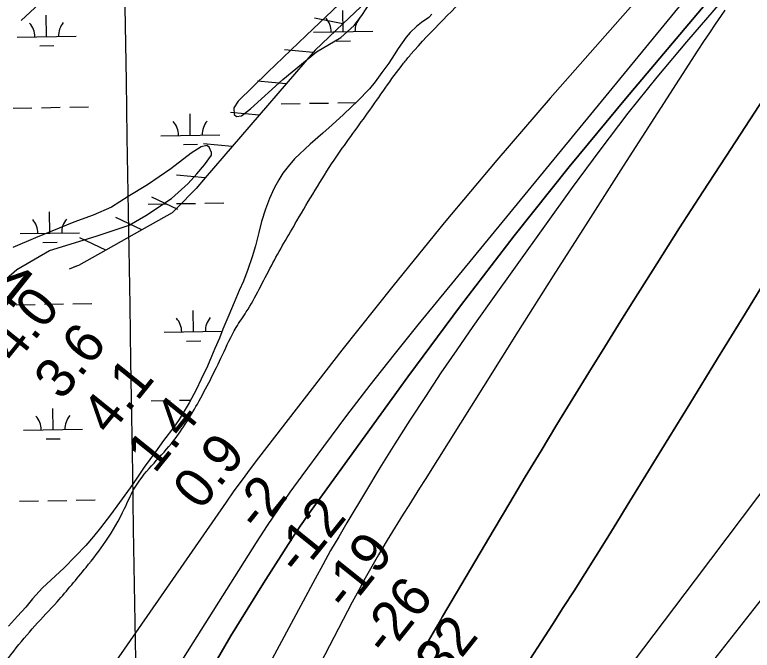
# Model space of a CAD drawing. Extents: x 3855477 to 3893699, y 299188 to 325115.
# Drawn here: x 3875262 to 3876510, y 317072 to 318147 of the extents above; entities that cross this region are included whole.
import ezdxf

# ---------------------------------------------------------------- set-up
doc = ezdxf.new("R2010")
doc.units = 0
for name, color, linetype in [('V-GRID-MAJR', 7, 'Continuous'), ('V-LEVE-TOET', 7, 'Continuous'), ('V-RIVR-EDGE', 7, 'Continuous'), ('V-RIVR-RANG', 7, 'Continuous'), ('V-RIVR-RANG-IDEN', 7, 'Continuous'), ('V-ROAD-CNTR', 7, 'Continuous'), ('V-RRAP-FSHR', 7, 'Continuous'), ('V-TOPO-DPTH', 7, 'Continuous'), ('V-TOPO-MAJR', 7, 'Continuous'), ('V-TOPO-MINR', 7, 'Continuous'), ('V-TOPO-WATR', 7, 'Continuous'), ('V-WETL-SWMP', 7, 'Continuous')]:
    doc.layers.add(name, color=color, linetype=linetype)

msp = doc.modelspace()

# ---------------------------------------------------------------- linework, layer by layer
at = {"layer": 'V-GRID-MAJR'}
msp.add_spline([(3875665.2, 304876.4), (3875615.9, 307902.9), (3875517.1, 313962.9), (3875418.4, 320022.9), (3875369, 323056.4)], degree=3, dxfattribs=at)
at = {"layer": 'V-LEVE-TOET'}
for points in [[(3875811.2, 318165.2), (3875755, 318112.1), (3875690, 318049.7), (3875639.9, 318001.1), (3875632.9, 317989.7), (3875633.2, 317978.3), (3875636.9, 317974.6), (3875645.4, 317976.1), (3875661, 317987.9), (3875715.3, 318037.3), (3875772.3, 318084.2), (3875813.7, 318108.4), (3875836.3, 318128.7), (3875849.1, 318145.7), (3875863.9, 318168.5)], [(3875455.4, 317791.1), (3875483.6, 317807.3), (3875527.1, 317835.9), (3875555.4, 317861.5), (3875570.3, 317877.7), (3875583, 317893.1), (3875594.6, 317909.3), (3875595, 317914.2), (3875591, 317922.8), (3875586.9, 317925.7), (3875577.1, 317923.7), (3875560.3, 317912.8), (3875526.2, 317886.1), (3875486.5, 317859.1)], [(3875486.5, 317859.1), (3875453.7, 317839.7), (3875425.8, 317821.5), (3875394.7, 317807.9), (3875361.9, 317796.3), (3875296.9, 317769.8), (3875258.8, 317752.9)], [(3875177.6, 317640), (3875265.1, 317716.1), (3875320.4, 317748), (3875399.7, 317772.3), (3875455.4, 317791.1)]]:
    msp.add_lwpolyline(points, dxfattribs=at)
at = {"layer": 'V-RIVR-EDGE'}
for points in [[(3875333.8, 317153.7), (3875382.5, 317211.7), (3875416.1, 317256.3), (3875447.7, 317311.6), (3875463.4, 317343.9), (3875526.9, 317421.4), (3875570.9, 317488.3), (3875613.4, 317571.4), (3875636.6, 317617.6), (3875653.8, 317644.3), (3875696.2, 317722.3), (3875739.5, 317798.3), (3875802.3, 317901), (3875859.1, 317980.5), (3875919.9, 318064.9), (3875931.9, 318079.6), (3876041.4, 318197.3), (3876076.9, 318245.4), (3876119.3, 318306.7), (3876129.3, 318317), (3876143.3, 318328.9), (3876165.7, 318352.8), (3876193.7, 318388.2), (3876212.5, 318413.3), (3876222.9, 318428.8), (3876230.5, 318437.1), (3876240, 318442.3), (3876254.4, 318455.4), (3876268, 318470.1), (3876296.4, 318504.7), (3876316.8, 318523.4), (3876344.7, 318547.2), (3876386.6, 318571.9), (3876408.2, 318586.1), (3876436.5, 318602), (3876464.4, 318616.3), (3876505.5, 318635.3), (3876509.5, 318637.3), (3876508.7, 318640.5), (3876498.8, 318652.1), (3876498.4, 318655.3), (3876499.2, 318658.5), (3876570.7, 318703.3), (3876579.8, 318708.9), (3876585, 318710.4), (3876591, 318706.4), (3876618.5, 318691.2), (3876621.6, 318690.4), (3876625.2, 318691.2), (3876632, 318693.6), (3876644.8, 318701.9), (3876661.5, 318709.9), (3876695.1, 318726.1), (3876725.4, 318740.4), (3876748.9, 318756.3), (3876771.7, 318770.6), (3876821.6, 318805.5), (3876855.9, 318829.3), (3876863.5, 318835.3), (3876870.7, 318837.7), (3876878.7, 318835.7), (3876888.6, 318830.1), (3876900.9, 318822.1), (3876907.3, 318820.8), (3876917.7, 318821.2), (3876935.6, 318826.4), (3876956.8, 318837.1), (3876973.5, 318842.2), (3876993.5, 318846.1), (3877006.6, 318850.9), (3877026.6, 318862.4), (3877050.5, 318877.5)], [(3873726.8, 314232.4), (3873776, 314285.3), (3873809.2, 314326.7), (3873834.8, 314363.7), (3873869.5, 314410.6), (3873891.9, 314444.8), (3873915.2, 314483), (3873943.6, 314542.3), (3873961.6, 314584.1), (3873988.4, 314630.7), (3874001.3, 314654.6), (3874020.5, 314686), (3874045.7, 314717.8), (3874074.9, 314768), (3874087.7, 314790.3), (3874127.3, 314851.9), (3874159.7, 314915.2), (3874174.2, 314958.2), (3874195.4, 315016.4), (3874212.4, 315099.6), (3874230.7, 315240.2), (3874241.2, 315324.7), (3874252.6, 315390.8), (3874259.8, 315420.3), (3874318.3, 315534.9), (3874399.2, 315712.5), (3874428.8, 315764.2), (3874516.1, 315923.4), (3874572.2, 316028.5), (3874589, 316057.2), (3874697, 316229.1), (3874780.3, 316369.1), (3874961.1, 316637.3), (3875011.4, 316705.7), (3875185.8, 316958.8), (3875260.2, 317070.2), (3875333.8, 317153.7)]]:
    msp.add_spline(points, degree=3, dxfattribs=at)
at = {"layer": 'V-ROAD-CNTR'}
msp.add_lwpolyline([(3875341.3, 318201.9), (3875272.8, 318137.5)], dxfattribs=at)
at = {"layer": 'V-RRAP-FSHR'}
for p, q in [((3875817, 318131.7), (3875769.1, 318141.3)), ((3875766.8, 318083), (3875718.2, 318087.9)), ((3875721.1, 318030), (3875672.5, 318034.9)), ((3875675.4, 317976.9), (3875626.8, 317981.8)), ((3875629.7, 317923.9), (3875581.1, 317928.8)), ((3875584, 317870.9), (3875535.4, 317875.8)), ((3875538, 317817.4), (3875493.9, 317838.5)), ((3875477, 317783.1), (3875433, 317804.2)), ((3875416, 317748.7), (3875372, 317769.8))]:
    msp.add_line(p, q, dxfattribs=at)
for points in [[(3875867.7, 318180), (3875817, 318131.7)], [(3875817, 318131.7), (3875770.3, 318087.1), (3875766.8, 318083)], [(3875766.8, 318083), (3875721.1, 318030)], [(3875721.1, 318030), (3875675.4, 317976.9)], [(3875675.4, 317976.9), (3875629.7, 317923.9)], [(3875629.7, 317923.9), (3875584, 317870.9)], [(3875584, 317870.9), (3875568.7, 317853.1), (3875536.1, 317819.9)], [(3875536.1, 317819.9), (3875528.5, 317812.1), (3875477, 317783.1)], [(3875477, 317783.1), (3875416, 317748.7)], [(3875416, 317748.7), (3875369.6, 317722.5), (3875366.5, 317721.4), (3875354.1, 317716.4)], [(3875369.6, 317722.5), (3875366.5, 317721.4), (3875362.1, 317719.7)]]:
    msp.add_lwpolyline(points, dxfattribs=at)
at = {"layer": 'V-TOPO-DPTH'}
for points in [[(3876409.6, 318280.2), (3876168.1, 318005.7), (3876077.7, 317901), (3875988.6, 317795.2), (3875901.5, 317687.8), (3875815.7, 317579.2), (3875674.5, 317397.3), (3875660.4, 317378.8), (3875646.5, 317360.2), (3875632.9, 317341.4), (3875619.5, 317322.4), (3875303.6, 316866.9), (3875235.9, 316767.5), (3875169.1, 316667.4), (3875104, 316566.3), (3875039.9, 316464.5), (3874938.6, 316300.8), (3874926, 316280.3), (3874913.7, 316259.6), (3874901.5, 316238.8), (3874889.5, 316217.9), (3874730.1, 315936.1)], [(3875601.1, 317050.5), (3875627.6, 317095.9), (3875655, 317140.7), (3875682.9, 317185.2), (3875733.8, 317264.6), (3875739.3, 317273), (3875744.9, 317281.4), (3875750.6, 317289.6), (3875756.4, 317297.8), (3875927.3, 317534.3), (3876016.2, 317654.4), (3876106.9, 317773.1), (3876200.2, 317889.7), (3876295.4, 318004.9), (3876467, 318208.2)], [(3875601.1, 317050.5), (3875627.6, 317095.9), (3875655, 317140.7), (3875682.9, 317185.2), (3875733.8, 317264.6), (3875739.3, 317273), (3875744.9, 317281.4), (3875750.6, 317289.6), (3875756.4, 317297.8), (3875927.3, 317534.3), (3876016.2, 317654.4), (3876106.9, 317773.1), (3876200.2, 317889.7), (3876295.4, 318004.9), (3876467, 318208.2)], [(3876463.9, 318154.6), (3876457.6, 318145.7), (3876447.5, 318131.2), (3876437.5, 318116.6), (3876427.7, 318101.9), (3876418, 318087.1), (3876291.8, 317891), (3876232.3, 317798), (3876172.9, 317705), (3876113.9, 317611.7), (3876055.1, 317518.2), (3875956.2, 317360.5), (3875947, 317345.9), (3875937.8, 317331.2), (3875928.6, 317316.5), (3875919.4, 317301.9), (3875910.2, 317287.2), (3875901.1, 317272.4), (3875892.2, 317257.6), (3875883.3, 317242.7), (3875877.6, 317233.1), (3875866.2, 317213.3), (3875854.9, 317193.3), (3875844, 317173.2), (3875833.2, 317152.9), (3875709.4, 316915)], [(3876463.9, 318154.6), (3876457.6, 318145.7), (3876447.5, 318131.2), (3876437.5, 318116.6), (3876427.7, 318101.9), (3876418, 318087.1), (3876291.8, 317891), (3876232.3, 317798), (3876172.9, 317705), (3876113.9, 317611.7), (3876055.1, 317518.2), (3875956.2, 317360.5), (3875947, 317345.9), (3875937.8, 317331.2), (3875928.6, 317316.5), (3875919.4, 317301.9), (3875910.2, 317287.2), (3875901.1, 317272.4), (3875892.2, 317257.6), (3875883.3, 317242.7), (3875877.6, 317233.1), (3875866.2, 317213.3), (3875854.9, 317193.3), (3875844, 317173.2), (3875833.2, 317152.9), (3875709.4, 316915)], [(3875913.8, 316999.6), (3875954.4, 317073.4), (3875962.1, 317087.3), (3875969.9, 317101.1), (3875977.8, 317114.8), (3875985.8, 317128.5), (3876073.2, 317276.4), (3876099.5, 317320.8), (3876126, 317365.1), (3876152.6, 317409.3), (3876179.4, 317453.4), (3876206.3, 317497.5), (3876233.3, 317541.4), (3876260.5, 317585.3), (3876287.8, 317629), (3876309.8, 317664.2), (3876348.4, 317725.3), (3876387.2, 317786.4), (3876426.4, 317847.2), (3876465.7, 317907.8), (3876586.2, 318092.1)], [(3876586.2, 318092.1), (3876465.7, 317907.8), (3876426.4, 317847.2), (3876387.2, 317786.4), (3876348.4, 317725.3), (3876309.8, 317664.2), (3876287.8, 317629), (3876260.5, 317585.3), (3876233.3, 317541.4), (3876206.3, 317497.5), (3876179.4, 317453.4), (3876152.6, 317409.3), (3876126, 317365.1), (3876099.5, 317320.8), (3876073.2, 317276.4), (3875985.8, 317128.5), (3875977.8, 317114.8), (3875969.9, 317101.1), (3875962.1, 317087.3), (3875954.4, 317073.4), (3875913.8, 316999.6)], [(3876113.8, 317025.5), (3876153.5, 317086.6), (3876171.9, 317115.1), (3876190.3, 317143.7), (3876208.5, 317172.3), (3876226.7, 317201), (3876244.7, 317229.8), (3876262.7, 317258.6), (3876280.6, 317287.5), (3876298.5, 317316.3), (3876357.3, 317411.8), (3876404.5, 317488.4), (3876451.5, 317565.2), (3876498.4, 317642), (3876545.2, 317718.9)], [(3876545.2, 317718.9), (3876498.4, 317642), (3876451.5, 317565.2), (3876404.5, 317488.4), (3876357.3, 317411.8), (3876298.5, 317316.3), (3876280.6, 317287.5), (3876262.7, 317258.6), (3876244.7, 317229.8), (3876226.7, 317201), (3876208.5, 317172.3), (3876190.3, 317143.7), (3876171.9, 317115.1), (3876153.5, 317086.6), (3876113.8, 317025.5)]]:
    msp.add_lwpolyline(points, dxfattribs=at)
at = {"layer": 'V-TOPO-MAJR'}
msp.add_lwpolyline([(3877157.6, 318443.2), (3876991.3, 318120.4), (3876875.7, 317800.3), (3876858.4, 317777.8), (3876732.6, 317612.5), (3876652.6, 317507.2), (3876572.7, 317401.9), (3876492.9, 317296.4), (3876413.2, 317190.9), (3876223, 316938.6), (3876213.5, 316926), (3876204, 316913.4), (3876194.6, 316900.8), (3876185.2, 316888.2), (3875493.2, 315959.3)], dxfattribs=at)
at = {"layer": 'V-TOPO-MINR'}
for points in [[(3876467, 318208.2), (3876295.4, 318004.9), (3876200.2, 317889.7), (3876106.9, 317773.1), (3876016.2, 317654.4), (3875927.3, 317534.3), (3875756.4, 317297.8), (3875750.6, 317289.6), (3875744.9, 317281.4), (3875739.3, 317273), (3875733.8, 317264.6), (3875682.9, 317185.2), (3875655, 317140.7), (3875627.6, 317095.9), (3875601.1, 317050.5)], [(3876491.3, 318209.2), (3876398.9, 318101.5), (3876348.6, 318041.3), (3876299.5, 317980.4), (3876252, 317918.1), (3876205.5, 317855), (3876064.8, 317658.3), (3876037.2, 317619.4), (3876010, 317580.2), (3875983.2, 317540.8), (3875956.8, 317501.1), (3875930.8, 317461.1), (3875905.2, 317420.9), (3875880, 317380.3), (3875855.3, 317339.6), (3875823.9, 317287.2), (3875810.1, 317263.7), (3875796.5, 317240.2), (3875783.2, 317216.4), (3875770.2, 317192.5), (3875689, 317041.1)], [(3876422.6, 318205.8), (3875944.1, 317622.1), (3875903.2, 317571.4), (3875862.9, 317520.4), (3875823.3, 317468.7), (3875784.2, 317416.6), (3875747.6, 317366.9), (3875727.6, 317339.1), (3875708, 317311.1), (3875689, 317282.6), (3875670.4, 317253.9), (3875490.1, 316967.9), (3875415.4, 316846.8), (3875342.4, 316724.6), (3875272, 316600.9), (3875203.2, 316476.3)], [(3876463.9, 318154.6), (3876457.6, 318145.7), (3876447.5, 318131.2), (3876437.5, 318116.6), (3876427.7, 318101.9), (3876418, 318087.1), (3876291.8, 317891), (3876232.3, 317798), (3876172.9, 317705), (3876113.9, 317611.7), (3876055.1, 317518.2), (3875956.2, 317360.5), (3875947, 317345.9), (3875937.8, 317331.2), (3875928.6, 317316.5), (3875919.4, 317301.9), (3875910.2, 317287.2), (3875901.1, 317272.4), (3875892.2, 317257.6), (3875883.3, 317242.7), (3875877.6, 317233.1), (3875866.2, 317213.3), (3875854.9, 317193.3), (3875844, 317173.2), (3875833.2, 317152.9), (3875709.4, 316915)], [(3876586.2, 318092.1), (3876465.7, 317907.8), (3876426.4, 317847.2), (3876387.2, 317786.4), (3876348.4, 317725.3), (3876309.8, 317664.2), (3876287.8, 317629), (3876260.5, 317585.3), (3876233.3, 317541.4), (3876206.3, 317497.5), (3876179.4, 317453.4), (3876152.6, 317409.3), (3876126, 317365.1), (3876099.5, 317320.8), (3876073.2, 317276.4), (3875985.8, 317128.5), (3875977.8, 317114.8), (3875969.9, 317101.1), (3875962.1, 317087.3), (3875954.4, 317073.4), (3875913.8, 316999.6)], [(3877325.7, 318068.1), (3877247.5, 317985.9), (3877168.7, 317904.2), (3877002.7, 317734.6), (3876997.1, 317728.7), (3876991.5, 317722.8), (3876986.1, 317716.7), (3876980.7, 317710.6), (3876873.1, 317586.2), (3876814.5, 317517.5), (3876756.5, 317448.2), (3876699.5, 317378.1), (3876643.2, 317307.5), (3876301.8, 316873.1), (3876292.6, 316861.5), (3876283.5, 316849.7), (3876274.4, 316838), (3876265.4, 316826.2), (3875734.4, 316130.9), (3875698.4, 316084), (3875662.3, 316037.2), (3875626.1, 315990.5), (3875589.7, 315943.9)], [(3876545.2, 317718.9), (3876498.4, 317642), (3876451.5, 317565.2), (3876404.5, 317488.4), (3876357.3, 317411.8), (3876298.5, 317316.3), (3876280.6, 317287.5), (3876262.7, 317258.6), (3876244.7, 317229.8), (3876226.7, 317201), (3876208.5, 317172.3), (3876190.3, 317143.7), (3876171.9, 317115.1), (3876153.5, 317086.6), (3876113.8, 317025.5)]]:
    msp.add_lwpolyline(points, dxfattribs=at)
at = {"layer": 'V-TOPO-WATR'}
msp.add_lwpolyline([(3876409.6, 318280.2), (3876168.1, 318005.7), (3876077.7, 317901), (3875988.6, 317795.2), (3875901.5, 317687.8), (3875815.7, 317579.2), (3875674.5, 317397.3), (3875660.4, 317378.8), (3875646.5, 317360.2), (3875632.9, 317341.4), (3875619.5, 317322.4), (3875303.6, 316866.9), (3875235.9, 316767.5), (3875169.1, 316667.4), (3875104, 316566.3), (3875039.9, 316464.5), (3874938.6, 316300.8), (3874926, 316280.3), (3874913.7, 316259.6), (3874901.5, 316238.8), (3874889.5, 316217.9), (3874730.1, 315936.1)], dxfattribs=at)
at = {"layer": 'V-WETL-SWMP'}
for p, q in [((3875315.8, 318110.1), (3875315.2, 318146.1)), ((3875817.7, 318118.2), (3875817.1, 318154.2)), ((3875767.7, 318117.4), (3875867.7, 318119.1)), ((3875265.8, 318109.2), (3875365.8, 318110.9)), ((3875304.1, 318094.4), (3875328.1, 318094.8)), ((3875805.9, 318102.6), (3875829.9, 318103)), ((3875712.8, 317996.4), (3875744.8, 317997)), ((3875760.8, 317997.2), (3875792.8, 317997.7)), ((3875808.8, 317998), (3875839.3, 317998.5)), ((3875258.9, 317989), (3875290.9, 317989.6)), ((3875306.9, 317989.8), (3875338.9, 317990.4)), ((3875354.9, 317990.6), (3875386.9, 317991.1)), ((3875559, 317943.2), (3875558.5, 317979.2)), ((3875509.1, 317942.4), (3875609, 317944)), ((3875547.3, 317927.6), (3875571.3, 317928)), ((3875487.5, 317826.6), (3875519.5, 317827.1)), ((3875535.5, 317827.4), (3875567.5, 317827.9)), ((3875583.5, 317828.1), (3875615.5, 317828.7)), ((3875321.2, 317777.4), (3875320.7, 317813.4)), ((3875271.2, 317776.6), (3875371.2, 317778.2)), ((3875309.5, 317761.8), (3875333.5, 317762.2)), ((3875264.4, 317656.4), (3875296.4, 317656.9)), ((3875312.4, 317657.2), (3875344.4, 317657.7)), ((3875360.3, 317658), (3875392.3, 317658.5)), ((3875564.5, 317610.6), (3875563.9, 317646.6)), ((3875514.5, 317609.7), (3875612.7, 317611.3)), ((3875552.7, 317594.9), (3875576.7, 317595.3)), ((3875540.9, 317494.7), (3875559.6, 317495)), ((3875492.9, 317493.9), (3875524.9, 317494.5)), ((3875326.7, 317444.8), (3875326.1, 317480.8)), ((3875276.7, 317444), (3875376.7, 317445.6)), ((3875314.9, 317429.2), (3875338.9, 317429.6)), ((3875269.8, 317323.8), (3875301.8, 317324.3)), ((3875317.8, 317324.6), (3875349.8, 317325.1)), ((3875365.8, 317325.4), (3875397.8, 317325.9))]:
    msp.add_line(p, q, dxfattribs=at)
for points in [[(3875967.8, 318148.1), (3875962.4, 318142.7), (3875950.2, 318134), (3875941.7, 318127), (3875931.2, 318117.2), (3875924.3, 318109.1), (3875917.3, 318099.3), (3875910.9, 318089.7), (3875904.2, 318079.1), (3875895.1, 318065), (3875883.4, 318049.1), (3875871.7, 318033.3), (3875862.3, 318021.5), (3875841.9, 318001.1), (3875831.8, 317991.2), (3875818.2, 317978), (3875799, 317961), (3875783.1, 317946.5), (3875762, 317928.3), (3875735.6, 317903.5), (3875724.4, 317890.1), (3875715.8, 317878.9), (3875708.6, 317867.8), (3875700.7, 317853.6), (3875693, 317835.9), (3875686.2, 317818), (3875679.6, 317797.3), (3875675, 317778.7), (3875669.5, 317756), (3875663.8, 317737.2), (3875656.6, 317715.9), (3875648.8, 317696.3), (3875641.8, 317680.5), (3875633.3, 317660.1), (3875624, 317638.6), (3875614.1, 317614.9), (3875608.2, 317599.8), (3875600.5, 317582.5), (3875594.6, 317568.5), (3875587.8, 317552.6), (3875577.5, 317530.2), (3875568.8, 317512.2)], [(3875568.8, 317512.2), (3875557, 317490.2), (3875548.4, 317476.1), (3875540, 317461.9), (3875531, 317448.9), (3875513.8, 317426.3), (3875500.1, 317407.2), (3875481.1, 317381.4), (3875468.6, 317362.7), (3875457.2, 317346.4), (3875439, 317321.8), (3875424, 317300.9), (3875406.7, 317279), (3875394.9, 317264.3), (3875382.1, 317248.9), (3875364.7, 317230.6), (3875344.7, 317210.6), (3875308.8, 317177.3), (3875292.1, 317158.3), (3875280.4, 317144.7), (3875266.6, 317129), (3875251.2, 317112.3)]]:
    msp.add_lwpolyline(points, dxfattribs=at)
for centre, start, end in [((3875260.6, 318109.6), 0.1615, 41.7052), ((3875371.1, 318111.4), 140.1615, 181.7052), ((3875762.4, 318117.8), 0.1615, 41.7052), ((3875872.9, 318119.6), 140.1615, 181.7052), ((3875503.8, 317942.8), 0.1615, 41.7052), ((3875614.3, 317944.6), 140.1615, 181.7052), ((3875266, 317777), 0.1615, 41.7052), ((3875376.5, 317778.8), 140.1615, 181.7052), ((3875509.2, 317610.1), 0.1615, 41.7052), ((3875619.7, 317611.9), 140.1615, 181.7052), ((3875271.4, 317444.4), 0.1615, 41.7052), ((3875381.9, 317446.2), 140.1615, 181.7052)]:
    msp.add_arc(centre, 35.2, start, end, dxfattribs=at)

# ---------------------------------------------------------------- texts
at = {"layer": 'V-RIVR-RANG'}
for s, rotation, p in [('4.0', 51.1483, (3875262.8, 317554.3)), ('3.6', 51.1483, (3875341.5, 317492.6)), ('4.1', 51.1483, (3875422.2, 317433.4)), ('1.4', 51.1483, (3875498.7, 317369)), ('0.9', 51.1483, (3875576.6, 317306.3)), ('-2', 51.1483, (3875675.8, 317270)), ('-12', 51.1483, (3875744.2, 317195.6)), ('-19', 51.4355, (3875824.5, 317135.2)), ('-26', 51.4355, (3875891.8, 317059.3)), ('-32', 51.4355, (3875967.9, 316994.3))]:
    msp.add_text(s, height=67, rotation=rotation, dxfattribs=at).set_placement(p)
at = {"layer": 'V-RIVR-RANG-IDEN'}
msp.add_text('R-20.4', height=83, rotation=321.2938, dxfattribs=at).set_placement((3874990.8, 317843.3))

doc.saveas('drawing.dxf')
